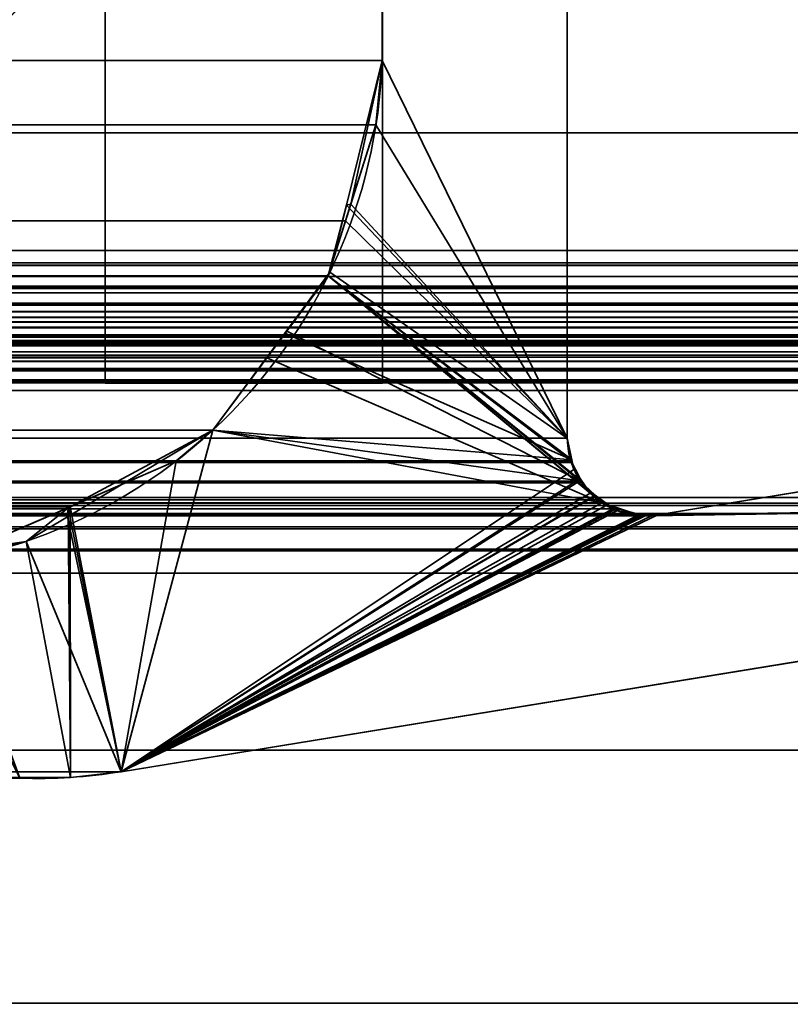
# Model space of a CAD drawing. Header units: millimetres. Extents: x -508 to 6708, y -110 to 248.
# Tile 395 of 656: x 301.04 to 305.21, y 1.64 to 6.97. Entities that reach past the tile are written whole.
import ezdxf

# ---------------------------------------------------------------- set-up
doc = ezdxf.new("R2010")
doc.units = ezdxf.units.MM
doc.layers.add('151', color=7, linetype='Continuous', true_color=0xffffff)

# ---------------------------------------------------------------- blocks, each defined once
blk = doc.blocks.new('UG_SURFACE_001')
at = {"layer": '151', "color": 252, "linetype": 'Continuous', "lineweight": 35}
for points in [[(507.5, -5.3, 2215.25), (507.5, 229.4, 2215.25), (-507.5, 229.4, 2215.25), (-507.5, -5.3, 2215.25)], [(-357.5, -5.3, 2065.2499), (-357.5, 229.4, 2065.2499), (357.5, 229.4, 2065.2499), (357.5, -5.3, 2065.2499)]]:
    blk.add_3dface(points, dxfattribs=at)
blk = doc.blocks.new('UG_SURFACE_205')
at = {"layer": '151', "color": 252, "linetype": 'Continuous', "lineweight": 35}
for points in [[(-314.5, -22.22, 2021.75), (314.5, -22.22, 2021.75), (314.5, 61.62, 2021.75), (-314.5, 61.62, 2021.75)], [(-313, -22.22, 2020.2501), (-313, 61.62, 2020.2501), (313, 61.62, 2020.2501), (313, -22.22, 2020.2501)]]:
    blk.add_3dface(points, dxfattribs=at)
blk = doc.blocks.new('UG_SURFACE_208')
at = {"layer": '151', "color": 7, "linetype": 'Continuous', "lineweight": 35}
for points in [[(-311.0615, 5.7187, 2018.3115), (-311.0615, 10.8663, 2018.3115), (311.0615, 10.8663, 2018.3115), (311.0615, 5.7187, 2018.3115)], [(-304, 10.8277, 2011.25), (-304, 4.7035, 2011.25), (304, 4.7035, 2011.25), (304, 10.8277, 2011.25)], [(302.9979, 6.7467, 2010.2479), (302.9979, 10.5427, 2010.2479), (304, 10.8277, 2011.25), (304, 4.7035, 2011.25)], [(312.0888, 6.3541, 2019.3388), (312.0888, 10.6334, 2019.3388), (-312.0888, 10.6334, 2019.3388), (-312.0888, 6.3541, 2019.3388)], [(302.9979, 10.5427, 2010.2479), (302.9979, 6.7467, 2010.2479), (-302.9979, 6.7467, 2010.2479), (-302.9979, 10.5427, 2010.2479)], [(-302.9649, 6.3975, 2010.215), (-302.9979, 6.7467, 2010.2479), (302.9979, 6.7467, 2010.2479)], [(-302.9649, 6.3975, 2010.215), (302.9979, 6.7467, 2010.2479), (302.9649, 6.3975, 2010.215)], [(304, 4.7035, 2011.25), (302.9649, 6.3975, 2010.215), (302.9979, 6.7467, 2010.2479)], [(302.9649, 6.3975, 2010.215), (302.8002, 5.8779, 2010.0503), (-302.8002, 5.8779, 2010.0503), (-302.9649, 6.3975, 2010.215)], [(302.8002, 5.8779, 2010.0503), (302.9649, 6.3975, 2010.215), (304, 4.7035, 2011.25)], [(313.4353, 5.5775, 2020.6852), (312.0888, 6.3541, 2019.3388), (-312.0888, 6.3541, 2019.3388), (-313.4353, 5.5775, 2020.6852)], [(-302.7059, 5.5802, 2009.9559), (-302.8002, 5.8779, 2010.0503), (302.8002, 5.8779, 2010.0503)], [(-302.7059, 5.5802, 2009.9559), (302.8002, 5.8779, 2010.0503), (302.7059, 5.5802, 2009.9559)], [(304, 4.7035, 2011.25), (304.0184, 4.5798, 2011.2684), (302.7059, 5.5802, 2009.9559), (302.8002, 5.8779, 2010.0503)], [(-311.0516, 5.6518, 2018.3015), (-311.0615, 5.7187, 2018.3115), (311.0615, 5.7187, 2018.3115)], [(311.0615, 5.7187, 2018.3115), (311.055, 5.6507, 2018.3051), (-311.0516, 5.6518, 2018.3015)], [(-311.0516, 5.6518, 2018.3015), (311.055, 5.6507, 2018.3051), (311.0538, 5.638, 2018.3039)], [(-311.0433, 5.596, 2018.2934), (-311.0516, 5.6518, 2018.3015), (311.0538, 5.638, 2018.3039)], [(-311.0109, 5.5274, 2018.261), (-311.0433, 5.596, 2018.2934), (311.0538, 5.638, 2018.3039)], [(311.0538, 5.638, 2018.3039), (311.013, 5.5252, 2018.2631), (-311.0109, 5.5274, 2018.261)], [(313.4353, 5.5775, 2020.6852), (-313.4353, 5.5775, 2020.6852), (-313.5041, 5.5125, 2020.7541), (313.5041, 5.5125, 2020.7541)], [(302.7059, 5.5802, 2009.9559), (302.3748, 5.1376, 2009.6247), (-302.3748, 5.1376, 2009.6247), (-302.7059, 5.5802, 2009.9559)], [(302.3748, 5.1376, 2009.6247), (302.7059, 5.5802, 2009.9559), (304.1873, 4.3527, 2011.4374)], [(302.7059, 5.5802, 2009.9559), (304.0707, 4.4695, 2011.3206), (304.0795, 4.4607, 2011.3294), (304.1705, 4.3696, 2011.4205)], [(302.7059, 5.5802, 2009.9559), (304.0184, 4.5798, 2011.2684), (304.0221, 4.5719, 2011.2722), (304.0707, 4.4695, 2011.3206)], [(304.1705, 4.3696, 2011.4205), (304.1873, 4.3527, 2011.4374), (302.7059, 5.5802, 2009.9559)], [(-313.5294, 5.4886, 2020.7794), (-313.5551, 5.4328, 2020.8051), (313.5551, 5.4328, 2020.8051)], [(313.5294, 5.4886, 2020.7794), (313.5041, 5.5125, 2020.7541), (-313.5041, 5.5125, 2020.7541), (-313.5294, 5.4886, 2020.7794)], [(-313.5294, 5.4886, 2020.7794), (313.5551, 5.4328, 2020.8051), (313.5294, 5.4886, 2020.7794)], [(-310.991, 5.4854, 2018.2409), (-311.0109, 5.5274, 2018.261), (311.013, 5.5252, 2018.2631)], [(-310.991, 5.4854, 2018.2409), (311.013, 5.5252, 2018.2631), (311.0099, 5.5167, 2018.26)], [(-310.9331, 5.4281, 2018.1832), (-310.991, 5.4854, 2018.2409), (311.0099, 5.5167, 2018.26)], [(311.0099, 5.5167, 2018.26), (310.9333, 5.4266, 2018.1832), (-310.9331, 5.4281, 2018.1832)], [(-313.5757, 5.388, 2020.8256), (-313.5822, 5.3309, 2020.8323), (313.5822, 5.3309, 2020.8323)], [(313.5757, 5.388, 2020.8256), (313.5602, 5.4216, 2020.8101), (-313.5602, 5.4216, 2020.8101), (-313.5757, 5.388, 2020.8256)], [(-313.5757, 5.388, 2020.8256), (313.5822, 5.3309, 2020.8323), (313.5757, 5.388, 2020.8256)], [(313.5551, 5.4328, 2020.8051), (-313.5551, 5.4328, 2020.8051), (-313.5602, 5.4216, 2020.8101), (313.5602, 5.4216, 2020.8101)], [(-310.8693, 5.365, 2018.1193), (-310.9331, 5.4281, 2018.1832), (310.9333, 5.4266, 2018.1832)], [(-310.8693, 5.365, 2018.1193), (310.9333, 5.4266, 2018.1832), (310.8988, 5.386, 2018.1489)], [(-310.8335, 5.3511, 2018.0836), (-310.8693, 5.365, 2018.1193), (310.8988, 5.386, 2018.1489)], [(310.8988, 5.386, 2018.1489), (310.8321, 5.3568, 2018.0821), (-310.8335, 5.3511, 2018.0836)], [(313.5858, 5.2992, 2020.8359), (-313.5822, 5.3309, 2020.8323), (-313.5858, 5.2992, 2020.8359)], [(313.5858, 5.2992, 2020.8359), (313.5822, 5.3309, 2020.8323), (-313.5822, 5.3309, 2020.8323)], [(-310.7079, 5.3024, 2017.9579), (-310.8335, 5.3511, 2018.0836), (310.8321, 5.3568, 2018.0821)], [(310.8321, 5.3568, 2018.0821), (310.7079, 5.3024, 2017.9579), (-310.7079, 5.3024, 2017.9579)], [(-313.5858, 5.2992, 2020.8359), (-313.5765, 5.2316, 2020.8266), (313.5765, 5.2316, 2020.8266), (313.5858, 5.2992, 2020.8359)], [(-304.4892, 4.2872, 2011.7393), (-310.7079, 5.3024, 2017.9579), (310.7079, 5.3024, 2017.9579), (304.4892, 4.2872, 2011.7393)], [(304.4892, 4.2872, 2011.7393), (310.7079, 5.3024, 2017.9579), (310.6892, 4.381, 2017.9391)], [(313.5765, 5.2316, 2020.8266), (-313.5765, 5.2316, 2020.8266), (-313.5723, 5.2218, 2020.8223)], [(-313.5723, 5.2218, 2020.8223), (313.5728, 5.2213, 2020.8228), (313.5765, 5.2316, 2020.8266)], [(313.5539, 5.1695, 2020.8039), (-313.5723, 5.2218, 2020.8223), (-313.5377, 5.1404, 2020.7877)], [(313.5539, 5.1695, 2020.8039), (313.5728, 5.2213, 2020.8228), (-313.5723, 5.2218, 2020.8223)], [(312.5291, 5.2483, 2019.7792), (313.1932, 5.0016, 2020.4432), (-313.1932, 5.0016, 2020.4432), (-312.5291, 5.2483, 2019.7792)], [(312.5291, 5.2483, 2019.7792), (-312.5291, 5.2483, 2019.7792), (-312.4664, 5.2642, 2019.7165)], [(312.5291, 5.2483, 2019.7792), (-312.4664, 5.2642, 2019.7165), (-312.4352, 5.2596, 2019.6853)], [(312.3686, 5.2615, 2019.6187), (-312.4352, 5.2596, 2019.6853), (-312.3428, 5.2462, 2019.5928)], [(312.3686, 5.2615, 2019.6187), (312.4342, 5.2561, 2019.6843), (-312.4352, 5.2596, 2019.6853)], [(-312.4352, 5.2596, 2019.6853), (312.4342, 5.2561, 2019.6843), (312.5291, 5.2483, 2019.7792)], [(-312.3428, 5.2462, 2019.5928), (312.3434, 5.2499, 2019.5932), (312.3686, 5.2615, 2019.6187)], [(312.3434, 5.2499, 2019.5932), (-312.3428, 5.2462, 2019.5928), (-312.3025, 5.2403, 2019.5525)], [(-312.3025, 5.2403, 2019.5525), (312.2604, 5.2119, 2019.5103), (312.3434, 5.2499, 2019.5932)], [(-312.3025, 5.2403, 2019.5525), (-312.262, 5.2093, 2019.5119), (312.2604, 5.2119, 2019.5103)], [(313.5539, 5.1695, 2020.8039), (-313.5377, 5.1404, 2020.7877), (-313.5346, 5.1372, 2020.7846)], [(-313.5346, 5.1372, 2020.7846), (313.5324, 5.1402, 2020.7825), (313.5539, 5.1695, 2020.8039)], [(312.2416, 5.2033, 2019.4917), (312.2604, 5.2119, 2019.5103), (-312.262, 5.2093, 2019.5119)], [(312.2416, 5.2033, 2019.4917), (-312.262, 5.2093, 2019.5119), (-312.1961, 5.1589, 2019.4461)], [(-312.1961, 5.1589, 2019.4461), (312.1962, 5.151, 2019.4461), (312.2416, 5.2033, 2019.4917)], [(313.4876, 5.0792, 2020.7376), (313.5324, 5.1402, 2020.7825), (-313.5346, 5.1372, 2020.7846)], [(-313.5346, 5.1372, 2020.7846), (-313.4668, 5.0667, 2020.7167), (313.4675, 5.0671, 2020.7176)], [(313.4675, 5.0671, 2020.7176), (313.4876, 5.0792, 2020.7376), (-313.5346, 5.1372, 2020.7846)], [(-312.1961, 5.1589, 2019.4461), (-312.1939, 5.1552, 2019.444), (312.1962, 5.151, 2019.4461)], [(312.1682, 5.1188, 2019.4182), (-312.1939, 5.1552, 2019.444), (-312.1465, 5.0731, 2019.3965)], [(312.1682, 5.1188, 2019.4182), (312.1962, 5.151, 2019.4461), (-312.1939, 5.1552, 2019.444)], [(-312.1465, 5.0731, 2019.3965), (312.1465, 5.0731, 2019.3965), (312.1682, 5.1188, 2019.4182)], [(302.0822, 4.7463, 2009.3322), (-302.0822, 4.7463, 2009.3322), (-302.3748, 5.1376, 2009.6247), (302.3748, 5.1376, 2009.6247)], [(304.1873, 4.3527, 2011.4374), (302.0822, 4.7463, 2009.3322), (302.3748, 5.1376, 2009.6247)], [(313.4675, 5.0671, 2020.7176), (-313.4668, 5.0667, 2020.7167), (-313.4479, 5.0471, 2020.6978)], [(313.4675, 5.0671, 2020.7176), (-313.4479, 5.0471, 2020.6978), (-313.385, 5.014, 2020.6349)], [(-313.385, 5.014, 2020.6349), (313.3841, 5.0169, 2020.6342), (313.4675, 5.0671, 2020.7176)], [(312.1321, 5.0177, 2019.3822), (-312.1465, 5.0731, 2019.3965), (-312.1321, 5.0177, 2019.3822)], [(312.1321, 5.0177, 2019.3822), (312.1465, 5.0731, 2019.3965), (-312.1465, 5.0731, 2019.3965)], [(313.3841, 5.0169, 2020.6342), (-313.385, 5.014, 2020.6349), (-313.3833, 5.0132, 2020.6335)], [(313.3696, 5.0082, 2020.6196), (313.3841, 5.0169, 2020.6342), (-313.3833, 5.0132, 2020.6335)], [(-313.3833, 5.0132, 2020.6335), (-313.2925, 5.0044, 2020.5426), (313.2929, 5.0053, 2020.5429)], [(313.2929, 5.0053, 2020.5429), (313.3696, 5.0082, 2020.6196), (-313.3833, 5.0132, 2020.6335)], [(-312.1321, 5.0177, 2019.3822), (312.1284, 4.9608, 2019.3784), (312.1321, 5.0177, 2019.3822)], [(-312.1321, 5.0177, 2019.3822), (-312.1284, 4.9608, 2019.3784), (312.1284, 4.9608, 2019.3784)], [(313.2929, 5.0053, 2020.5429), (-313.2925, 5.0044, 2020.5426), (-313.215, 4.9969, 2020.4649)], [(313.1932, 5.0016, 2020.4432), (313.2929, 5.0053, 2020.5429), (-313.215, 4.9969, 2020.4649)], [(-313.215, 4.9969, 2020.4649), (-313.1932, 5.0016, 2020.4432), (313.1932, 5.0016, 2020.4432)], [(312.175, 1.6459, 2019.4249), (312.1284, 4.9608, 2019.3784), (-312.1284, 4.9608, 2019.3784), (-312.175, 1.6459, 2019.4249)], [(-302.0822, 4.7463, 2009.3322), (302.0822, 4.7463, 2009.3322), (301.8839, 4.5793, 2009.1338)], [(-301.8839, 4.5793, 2009.1338), (-302.0822, 4.7463, 2009.3322), (301.8839, 4.5793, 2009.1338)], [(304.1873, 4.3527, 2011.4374), (301.5852, 2.8982, 2008.8351), (301.8839, 4.5793, 2009.1338), (302.0822, 4.7463, 2009.3322)], [(304.0184, 4.5798, 2011.2684), (-304, 4.7035, 2011.25), (-304.0144, 4.5936, 2011.2643)], [(304.0184, 4.5798, 2011.2684), (304, 4.7035, 2011.25), (-304, 4.7035, 2011.25)], [(-304.0144, 4.5936, 2011.2643), (-304.0236, 4.5731, 2011.2736), (304.0221, 4.5719, 2011.2722)], [(-304.0144, 4.5936, 2011.2643), (304.0221, 4.5719, 2011.2722), (304.0184, 4.5798, 2011.2684)], [(304.0707, 4.4695, 2011.3206), (-304.0236, 4.5731, 2011.2736), (-304.0688, 4.4724, 2011.3187)], [(304.0707, 4.4695, 2011.3206), (304.0221, 4.5719, 2011.2722), (-304.0236, 4.5731, 2011.2736)], [(301.8839, 4.5793, 2009.1338), (301.3108, 4.3319, 2008.5609), (-301.3108, 4.3319, 2008.5609), (-301.8839, 4.5793, 2009.1338)], [(301.3108, 4.3319, 2008.5609), (301.8839, 4.5793, 2009.1338), (301.5852, 2.8982, 2008.8351)], [(-304.0799, 4.4618, 2011.3299), (-304.1725, 4.3741, 2011.4224), (304.1705, 4.3696, 2011.4205)], [(-304.0688, 4.4724, 2011.3187), (-304.0799, 4.4618, 2011.3299), (304.0795, 4.4607, 2011.3294)], [(304.1705, 4.3696, 2011.4205), (304.0795, 4.4607, 2011.3294), (-304.0799, 4.4618, 2011.3299)], [(-304.0688, 4.4724, 2011.3187), (304.0795, 4.4607, 2011.3294), (304.0707, 4.4695, 2011.3206)], [(310.8243, 4.3515, 2018.0743), (-310.8243, 4.3515, 2018.0743), (-310.6892, 4.381, 2017.9391), (310.6892, 4.381, 2017.9391)], [(-310.6892, 4.381, 2017.9391), (-301.5852, 2.8982, 2008.8351), (301.5852, 2.8982, 2008.8351), (310.6892, 4.381, 2017.9391)], [(304.1873, 4.3527, 2011.4374), (-304.1725, 4.3741, 2011.4224), (-304.2099, 4.3386, 2011.4601)], [(304.1873, 4.3527, 2011.4374), (304.1705, 4.3696, 2011.4205), (-304.1725, 4.3741, 2011.4224)], [(310.6892, 4.381, 2017.9391), (301.5852, 2.8982, 2008.8351), (304.4552, 4.2832, 2011.7052), (304.4892, 4.2872, 2011.7393)], [(310.8867, 4.3379, 2018.1367), (-310.9405, 4.2946, 2018.1906), (-310.8867, 4.3379, 2018.1367)], [(310.8867, 4.3379, 2018.1367), (310.9405, 4.2946, 2018.1906), (-310.9405, 4.2946, 2018.1906)], [(-310.8867, 4.3379, 2018.1367), (-310.8243, 4.3515, 2018.0743), (310.8243, 4.3515, 2018.0743), (310.8867, 4.3379, 2018.1367)], [(304.3997, 4.2825, 2011.6496), (-304.2871, 4.3179, 2011.5371), (-304.4071, 4.2857, 2011.657)], [(-304.2099, 4.3386, 2011.4601), (-304.2871, 4.3179, 2011.5371), (304.2878, 4.3195, 2011.5378)], [(304.3997, 4.2825, 2011.6496), (304.2878, 4.3195, 2011.5378), (-304.2871, 4.3179, 2011.5371)], [(-304.2099, 4.3386, 2011.4601), (304.2878, 4.3195, 2011.5378), (304.1873, 4.3527, 2011.4374)], [(-301.3108, 4.3319, 2008.5609), (301.3108, 4.3319, 2008.5609), (300.6085, 4.0287, 2007.8585)], [(301.3118, 2.8675, 2008.5618), (301.0368, 2.8635, 2008.287), (300.6085, 4.0287, 2007.8585), (301.3108, 4.3319, 2008.5609)], [(301.3108, 4.3319, 2008.5609), (301.5852, 2.8982, 2008.8351), (301.3118, 2.8675, 2008.5618)], [(301.5852, 2.8982, 2008.8351), (304.1873, 4.3527, 2011.4374), (304.2878, 4.3195, 2011.5378)], [(304.2878, 4.3195, 2011.5378), (304.3997, 4.2825, 2011.6496), (301.5852, 2.8982, 2008.8351)], [(-311.0305, 4.2222, 2018.2805), (-310.9405, 4.2946, 2018.1906), (310.9405, 4.2946, 2018.1906), (311.0305, 4.2222, 2018.2805)], [(-304.4552, 4.2832, 2011.7052), (-304.4892, 4.2872, 2011.7393), (304.4892, 4.2872, 2011.7393)], [(-304.4552, 4.2832, 2011.7052), (304.4892, 4.2872, 2011.7393), (304.4552, 4.2832, 2011.7052)], [(304.4552, 4.2832, 2011.7052), (304.4212, 4.2819, 2011.6713), (-304.4212, 4.2819, 2011.6713), (-304.4552, 4.2832, 2011.7052)], [(304.4066, 4.2823, 2011.6565), (-304.4071, 4.2857, 2011.657), (-304.4212, 4.2819, 2011.6713)], [(-304.4212, 4.2819, 2011.6713), (304.4212, 4.2819, 2011.6713), (304.4066, 4.2823, 2011.6565)], [(-304.4071, 4.2857, 2011.657), (304.4066, 4.2823, 2011.6565), (304.3997, 4.2825, 2011.6496)], [(304.4212, 4.2819, 2011.6713), (304.4552, 4.2832, 2011.7052), (301.5852, 2.8982, 2008.8351)], [(301.5852, 2.8982, 2008.8351), (304.3997, 4.2825, 2011.6496), (304.4066, 4.2823, 2011.6565)], [(304.4066, 4.2823, 2011.6565), (304.4212, 4.2819, 2011.6713), (301.5852, 2.8982, 2008.8351)], [(311.0964, 4.1017, 2018.3465), (-311.0964, 4.1017, 2018.3465), (-311.0361, 4.2121, 2018.286), (311.0361, 4.2121, 2018.286)], [(311.0305, 4.2222, 2018.2805), (-311.0361, 4.2121, 2018.286), (-311.0305, 4.2222, 2018.2805)], [(311.0305, 4.2222, 2018.2805), (311.0361, 4.2121, 2018.286), (-311.0361, 4.2121, 2018.286)], [(311.1005, 4.0942, 2018.3506), (-311.1224, 3.9715, 2018.3723), (-311.1005, 4.0942, 2018.3506)], [(311.1005, 4.0942, 2018.3506), (311.1224, 3.9715, 2018.3723), (-311.1224, 3.9715, 2018.3723)], [(-311.1005, 4.0942, 2018.3506), (-311.0964, 4.1017, 2018.3465), (311.0964, 4.1017, 2018.3465), (311.1005, 4.0942, 2018.3506)], [(-311.2049, 1.0412, 2018.4548), (-311.1224, 3.9715, 2018.3723), (311.1224, 3.9715, 2018.3723), (311.2049, 1.0412, 2018.4548)], [(301.3118, 2.8675, 2008.5618), (-301.5852, 2.8982, 2008.8351), (-301.3118, 2.8675, 2008.5618)], [(301.3118, 2.8675, 2008.5618), (301.5852, 2.8982, 2008.8351), (-301.5852, 2.8982, 2008.8351)], [(-301.3118, 2.8675, 2008.5618), (-301.0368, 2.8635, 2008.287), (301.0368, 2.8635, 2008.287), (301.3118, 2.8675, 2008.5618)], [(312.1642, -0.2241, 2019.4142), (-312.175, 1.6459, 2019.4249), (-312.1673, -0.6973, 2019.4173)], [(312.1642, -0.2241, 2019.4142), (312.175, 1.6459, 2019.4249), (-312.175, 1.6459, 2019.4249)]]:
    blk.add_3dface(points, dxfattribs=at)
blk = doc.blocks.new('UG_SURFACE_209')
at = {"layer": '151', "color": 7, "linetype": 'Continuous', "lineweight": 35}
for points in [[(304, 10.8277, -7.75), (304, 4.7035, -7.75), (302.9979, 6.7467, -7.75), (302.9979, 10.5427, -7.75)], [(304, 4.7035, 2011.25), (304, 10.8277, 2011.25), (302.9979, 10.5427, 2010.2479), (302.9979, 6.7467, 2010.2479)], [(304, 10.8277, 2011.25), (304, 4.7035, 2011.25), (304, 4.7035, -7.75), (304, 10.8277, -7.75)], [(302.9979, 10.5427, -7.75), (302.9979, 6.7467, -7.75), (302.9979, 6.7467, 2010.2479), (302.9979, 10.5427, 2010.2479)], [(302.9979, 6.7467, -7.75), (302.8053, 5.9637, -7.75), (302.8291, 5.9688, 2010.0791)], [(302.8053, 5.9637, -7.75), (302.9979, 6.7467, -7.75), (304, 4.7035, -7.75)], [(302.8291, 5.9688, 2010.0791), (302.9649, 6.3975, 2010.215), (302.9979, 6.7467, -7.75)], [(302.9649, 6.3975, 2010.215), (302.9979, 6.7467, 2010.2479), (302.9979, 6.7467, -7.75)], [(302.9979, 6.7467, 2010.2479), (302.9649, 6.3975, 2010.215), (304, 4.7035, 2011.25)], [(304, 4.7035, 2011.25), (302.9649, 6.3975, 2010.215), (302.8291, 5.9688, 2010.0791)], [(302.7059, 5.5802, 2009.9559), (302.8291, 5.9688, 2010.0791), (302.8053, 5.9637, -7.75)], [(302.8291, 5.9688, 2010.0791), (302.7059, 5.5802, 2009.9559), (304.0144, 4.5936, 2011.2643), (304, 4.7035, 2011.25)], [(302.8053, 5.9637, -7.75), (302.716, 5.601, -7.75), (302.7059, 5.5802, 2009.9559)], [(304, 4.7035, -7.75), (302.716, 5.601, -7.75), (302.8053, 5.9637, -7.75)], [(302.716, 5.601, -7.75), (302.4713, 5.2711, -7.75), (302.4831, 5.2824, 2009.7332)], [(302.4713, 5.2711, -7.75), (302.716, 5.601, -7.75), (304, 4.7035, -7.75), (304.0248, 4.5859, -7.75)], [(302.4831, 5.2824, 2009.7332), (302.7059, 5.5802, 2009.9559), (302.716, 5.601, -7.75)], [(304.0688, 4.4724, 2011.3187), (302.7059, 5.5802, 2009.9559), (302.4831, 5.2824, 2009.7332)], [(302.7059, 5.5802, 2009.9559), (304.0688, 4.4724, 2011.3187), (304.0648, 4.4813, 2011.3149)], [(304.0648, 4.4813, 2011.3149), (304.0182, 4.5853, 2011.2681), (302.7059, 5.5802, 2009.9559)], [(304.0182, 4.5853, 2011.2681), (304.0144, 4.5936, 2011.2643), (302.7059, 5.5802, 2009.9559)], [(301.5852, 2.8982, 2008.8351), (310.6892, 4.381, 2017.9391), (310.7079, 5.3024, 2017.9579), (304.4892, 4.2872, 2011.7393)], [(302.0822, 4.7463, 2009.3322), (302.4831, 5.2824, 2009.7332), (302.4713, 5.2711, -7.75)], [(302.4831, 5.2824, 2009.7332), (302.0822, 4.7463, 2009.3322), (304.0688, 4.4724, 2011.3187)], [(304.4892, 4.2872, -7.75), (310.7079, 5.3024, -7.75), (310.6892, 4.381, -7.75)], [(304.4892, 4.2872, 2011.7393), (310.7079, 5.3024, 2017.9579), (310.7079, 5.3024, -7.75), (304.4892, 4.2872, -7.75)], [(302.4713, 5.2711, -7.75), (302.0822, 4.7463, -7.75), (302.0822, 4.7463, 2009.3322)], [(304.0248, 4.5859, -7.75), (302.0822, 4.7463, -7.75), (302.4713, 5.2711, -7.75)], [(302.0822, 4.7463, -7.75), (301.2951, 4.2773, -7.75), (301.2984, 4.3266, 2008.5485)], [(301.5852, 2.8982, -7.75), (301.2951, 4.2773, -7.75), (302.0822, 4.7463, -7.75)], [(301.2984, 4.3266, 2008.5485), (301.8839, 4.5793, 2009.1338), (302.0822, 4.7463, -7.75)], [(302.0822, 4.7463, -7.75), (304.0248, 4.5859, -7.75), (304.036, 4.5325, -7.75), (301.5852, 2.8982, -7.75)], [(302.0822, 4.7463, 2009.3322), (301.8839, 4.5793, 2009.1338), (301.5852, 2.8982, 2008.8351), (304.0688, 4.4724, 2011.3187)], [(301.8839, 4.5793, 2009.1338), (302.0822, 4.7463, 2009.3322), (302.0822, 4.7463, -7.75)], [(304.0248, 4.5859, -7.75), (304, 4.7035, -7.75), (304, 4.7035, 2011.25)], [(304, 4.7035, 2011.25), (304.0144, 4.5936, 2011.2643), (304.0248, 4.5859, -7.75)], [(304.0144, 4.5936, 2011.2643), (304.0182, 4.5853, 2011.2681), (304.0248, 4.5859, -7.75)], [(304.036, 4.5325, -7.75), (304.0248, 4.5859, -7.75), (304.0182, 4.5853, 2011.2681)], [(304.0692, 4.4841, -7.75), (304.036, 4.5325, -7.75), (304.0182, 4.5853, 2011.2681)], [(304.0182, 4.5853, 2011.2681), (304.0648, 4.4813, 2011.3149), (304.0692, 4.4841, -7.75)], [(301.5852, 2.8982, 2008.8351), (301.8839, 4.5793, 2009.1338), (301.2984, 4.3266, 2008.5485)], [(301.5852, 2.8982, -7.75), (304.036, 4.5325, -7.75), (304.0692, 4.4841, -7.75)], [(304.0692, 4.4841, -7.75), (304.1233, 4.4054, -7.75), (301.5852, 2.8982, -7.75)], [(304.1233, 4.4054, -7.75), (304.0692, 4.4841, -7.75), (304.0648, 4.4813, 2011.3149)], [(304.0648, 4.4813, 2011.3149), (304.0688, 4.4724, 2011.3187), (304.1233, 4.4054, -7.75)], [(304.1514, 4.3941, 2011.4014), (304.0688, 4.4724, 2011.3187), (301.5852, 2.8982, 2008.8351)], [(304.0688, 4.4724, 2011.3187), (304.1494, 4.3882, -7.75), (304.1233, 4.4054, -7.75)], [(304.0688, 4.4724, 2011.3187), (304.1514, 4.3941, 2011.4014), (304.1494, 4.3882, -7.75)], [(301.5852, 2.8982, -7.75), (304.1233, 4.4054, -7.75), (304.1494, 4.3882, -7.75)], [(301.5852, 2.8982, 2008.8351), (304.2099, 4.3386, 2011.4601), (304.1514, 4.3941, 2011.4014)], [(301.5852, 2.8982, -7.75), (304.1494, 4.3882, -7.75), (304.258, 4.317, -7.75)], [(310.6892, 4.381, -7.75), (301.5852, 2.8982, -7.75), (304.4212, 4.2819, -7.75), (304.4552, 4.2832, -7.75)], [(310.6892, 4.381, 2017.9391), (301.5852, 2.8982, 2008.8351), (301.5852, 2.8982, -7.75), (310.6892, 4.381, -7.75)], [(304.258, 4.317, -7.75), (304.1494, 4.3882, -7.75), (304.1514, 4.3941, 2011.4014)], [(304.1514, 4.3941, 2011.4014), (304.2099, 4.3386, 2011.4601), (304.258, 4.317, -7.75)], [(310.6892, 4.381, -7.75), (304.4552, 4.2832, -7.75), (304.4892, 4.2872, -7.75)], [(300.6085, 4.0287, 2007.8585), (301.2984, 4.3266, 2008.5485), (301.0712, 4.1439, -7.75)], [(301.2984, 4.3266, 2008.5485), (300.6085, 4.0287, 2007.8585), (301.0368, 2.8635, 2008.287), (301.3118, 2.8675, 2008.5618)], [(301.2984, 4.3266, 2008.5485), (301.2951, 4.2773, -7.75), (301.0712, 4.1439, -7.75)], [(301.3118, 2.8675, 2008.5618), (301.5852, 2.8982, 2008.8351), (301.2984, 4.3266, 2008.5485)], [(304.2582, 4.3257, 2011.5082), (304.2099, 4.3386, 2011.4601), (301.5852, 2.8982, 2008.8351)], [(301.5852, 2.8982, 2008.8351), (304.3902, 4.2902, 2011.6403), (304.2582, 4.3257, 2011.5082)], [(304.258, 4.317, -7.75), (304.2673, 4.3109, -7.75), (301.5852, 2.8982, -7.75)], [(304.2099, 4.3386, 2011.4601), (304.2582, 4.3257, 2011.5082), (304.258, 4.317, -7.75)], [(304.2673, 4.3109, -7.75), (304.258, 4.317, -7.75), (304.2582, 4.3257, 2011.5082)], [(304.3901, 4.2878, -7.75), (304.2673, 4.3109, -7.75), (304.2582, 4.3257, 2011.5082)], [(304.2582, 4.3257, 2011.5082), (304.3902, 4.2902, 2011.6403), (304.3901, 4.2878, -7.75)], [(301.5852, 2.8982, -7.75), (301.0712, 4.1439, -7.75), (301.2951, 4.2773, -7.75)], [(301.5852, 2.8982, -7.75), (304.2673, 4.3109, -7.75), (304.3901, 4.2878, -7.75)], [(301.5852, 2.8982, 2008.8351), (304.4212, 4.2819, 2011.6713), (304.3902, 4.2902, 2011.6403)], [(304.3901, 4.2878, -7.75), (304.4212, 4.2819, -7.75), (301.5852, 2.8982, -7.75)], [(304.4892, 4.2872, 2011.7393), (304.4552, 4.2832, 2011.7052), (301.5852, 2.8982, 2008.8351)], [(304.4552, 4.2832, 2011.7052), (304.4212, 4.2819, 2011.6713), (301.5852, 2.8982, 2008.8351)], [(304.4212, 4.2819, -7.75), (304.3901, 4.2878, -7.75), (304.3902, 4.2902, 2011.6403)], [(304.3902, 4.2902, 2011.6403), (304.4212, 4.2819, 2011.6713), (304.4212, 4.2819, -7.75)], [(304.4552, 4.2832, -7.75), (304.4212, 4.2819, -7.75), (304.4212, 4.2819, 2011.6713), (304.4552, 4.2832, 2011.7052)], [(304.4552, 4.2832, 2011.7052), (304.4892, 4.2872, 2011.7393), (304.4892, 4.2872, -7.75), (304.4552, 4.2832, -7.75)], [(301.0712, 4.1439, -7.75), (300.4503, 4.0543, -7.75), (300.4592, 4.0464, 2007.7093)], [(301.3118, 2.8675, -7.75), (301.0368, 2.8635, -7.75), (300.4503, 4.0543, -7.75), (301.0712, 4.1439, -7.75)], [(300.4592, 4.0464, 2007.7093), (300.6085, 4.0287, 2007.8585), (301.0712, 4.1439, -7.75)], [(301.0712, 4.1439, -7.75), (301.5852, 2.8982, -7.75), (301.3118, 2.8675, -7.75)], [(301.3118, 2.8675, -7.75), (301.5852, 2.8982, -7.75), (301.5852, 2.8982, 2008.8351), (301.3118, 2.8675, 2008.5618)], [(301.3118, 2.8675, 2008.5618), (301.0368, 2.8635, 2008.287), (301.0368, 2.8635, -7.75), (301.3118, 2.8675, -7.75)]]:
    blk.add_3dface(points, dxfattribs=at)
blk = doc.blocks.new('UG_SURFACE_211')
at = {"layer": '151', "color": 252, "linetype": 'Continuous', "lineweight": 35}
for points in [[(260.7, 12.42, 2010.2501), (260.7, 12, 2010.2501), (298, 4, 2010.2501), (302.5, 8.5, 2010.2501)], [(244.3, 12, 2008.75), (302.5, 8.5, 2008.75), (298, 4, 2008.75)], [(298, 4, 2010.2501), (298, 4, 2008.75), (302.5, 8.5, 2008.75), (302.5, 8.5, 2010.2501)]]:
    blk.add_3dface(points, dxfattribs=at)
blk = doc.blocks.new('UG_SURFACE_212')
at = {"layer": '151', "color": 252, "linetype": 'Continuous', "lineweight": 35}
for points in [[(301.5, 13.42, 2006.2499), (301.5, 5, 2006.2499), (303, 5, 2006.2499), (303, 13.42, 2006.2499)], [(303, 13.42, -5.75), (303, 5, -5.75), (301.5, 5, -5.75), (301.5, 13.42, -5.75)], [(301.5, 13, 60.05), (301.5, 13.42, 60.05), (301.5, 13.42, -5.75), (301.5, 5, -5.75)], [(301.5, 13, 1610.05), (301.5, 13.42, 1316.45), (301.5, 5, 2006.2499)], [(301.5, 13.42, 1316.45), (301.5, 13, 1316.45), (301.5, 5, 2006.2499)], [(301.5, 13, 1920.05), (301.5, 13.42, 1626.4499), (301.5, 5, 2006.2499)], [(301.5, 13.42, 1626.4499), (301.5, 13, 1626.4499), (301.5, 5, 2006.2499)], [(301.5, 5, 2006.2499), (301.5, 13.42, 2006.2499), (301.5, 13.42, 1936.45), (301.5, 13, 1936.45)], [(303, 13, 1936.45), (303, 13.42, 1936.45), (303, 13.42, 2006.2499), (303, 5, 2006.2499)], [(303, 13, 386.45), (303, 13.42, 680.05), (303, 5, -5.75)], [(303, 13.42, 680.05), (303, 13, 680.05), (303, 5, -5.75)], [(303, 13, 76.45), (303, 13.42, 370.05), (303, 5, -5.75)], [(303, 13.42, 370.05), (303, 13, 370.05), (303, 5, -5.75)], [(303, 5, -5.75), (303, 13.42, -5.75), (303, 13.42, 60.05), (303, 13, 60.05)], [(301.5, 5, -5.75), (301.5, 13, 76.45), (301.5, 13, 73.95)], [(301.5, 13, 73.95), (301.5, 13, 62.55), (301.5, 5, -5.75)], [(301.5, 5, -5.75), (301.5, 13, 372.55), (301.5, 13, 370.05)], [(301.5, 5, -5.75), (301.5, 13, 383.95), (301.5, 13, 372.55)], [(301.5, 13, 370.05), (301.5, 13, 76.45), (301.5, 5, -5.75)], [(301.5, 13, 62.55), (301.5, 13, 60.05), (301.5, 5, -5.75)], [(301.5, 5, -5.75), (301.5, 13, 386.45), (301.5, 13, 383.95)], [(301.5, 5, -5.75), (301.5, 13, 682.55), (301.5, 13, 680.05)], [(301.5, 5, -5.75), (301.5, 13, 992.55), (301.5, 13, 990.05)], [(301.5, 5, -5.75), (301.5, 13, 693.95), (301.5, 13, 682.55)], [(301.5, 13, 680.05), (301.5, 13, 386.45), (301.5, 5, -5.75)], [(301.5, 5, -5.75), (301.5, 13, 1003.95), (301.5, 13, 992.55)], [(301.5, 13, 990.05), (301.5, 13, 696.45), (301.5, 5, -5.75)], [(301.5, 5, -5.75), (301.5, 13, 696.45), (301.5, 13, 693.95)], [(301.5, 5, -5.75), (301.5, 13, 1006.4501), (301.5, 13, 1003.95)], [(301.5, 5, -5.75), (301.5, 13, 1300.05), (301.5, 13, 1006.4501)], [(301.5, 5, -5.75), (301.5, 13, 1302.55), (301.5, 13, 1300.05)], [(301.5, 5, -5.75), (301.5, 13, 1313.9499), (301.5, 13, 1302.55)], [(301.5, 5, 2006.2499), (301.5, 13, 1623.95), (301.5, 13, 1612.55)], [(301.5, 5, 2006.2499), (301.5, 13, 1626.4499), (301.5, 13, 1623.95)], [(301.5, 13, 1612.55), (301.5, 13, 1610.05), (301.5, 5, 2006.2499)], [(301.5, 5, -5.75), (301.5, 5, 2006.2499), (301.5, 13, 1316.45), (301.5, 13, 1313.9499)], [(301.5, 5, 2006.2499), (301.5, 13, 1922.55), (301.5, 13, 1920.05)], [(301.5, 5, 2006.2499), (301.5, 13, 1936.45), (301.5, 13, 1933.9499)], [(301.5, 13, 1933.9499), (301.5, 13, 1922.55), (301.5, 5, 2006.2499)], [(303, 5, 2006.2499), (303, 13, 693.95), (303, 13, 696.45)], [(303, 5, 2006.2499), (303, 13, 1920.05), (303, 13, 1922.55)], [(303, 5, 2006.2499), (303, 13, 682.55), (303, 13, 693.95)], [(303, 13, 696.45), (303, 13, 990.05), (303, 5, 2006.2499)], [(303, 13, 1922.55), (303, 13, 1933.9499), (303, 5, 2006.2499)], [(303, 13, 1933.9499), (303, 13, 1936.45), (303, 5, 2006.2499)], [(303, 5, 2006.2499), (303, 13, 1623.95), (303, 13, 1626.4499)], [(303, 5, 2006.2499), (303, 13, 1313.9499), (303, 13, 1316.45)], [(303, 13, 990.05), (303, 13, 992.55), (303, 5, 2006.2499)], [(303, 5, 2006.2499), (303, 13, 1612.55), (303, 13, 1623.95)], [(303, 13, 1626.4499), (303, 13, 1920.05), (303, 5, 2006.2499)], [(303, 5, 2006.2499), (303, 13, 1302.55), (303, 13, 1313.9499)], [(303, 13, 1316.45), (303, 13, 1610.05), (303, 5, 2006.2499)], [(303, 5, -5.75), (303, 13, 372.55), (303, 13, 383.95)], [(303, 5, 2006.2499), (303, 13, 1610.05), (303, 13, 1612.55)], [(303, 5, 2006.2499), (303, 13, 1300.05), (303, 13, 1302.55)], [(303, 5, -5.75), (303, 13, 370.05), (303, 13, 372.55)], [(303, 13, 383.95), (303, 13, 386.45), (303, 5, -5.75)], [(303, 5, 2006.2499), (303, 13, 1006.4501), (303, 13, 1300.05)], [(303, 5, 2006.2499), (303, 13, 1003.95), (303, 13, 1006.4501)], [(303, 5, 2006.2499), (303, 5, -5.75), (303, 13, 680.05), (303, 13, 682.55)], [(303, 5, 2006.2499), (303, 13, 992.55), (303, 13, 1003.95)], [(303, 5, -5.75), (303, 13, 73.95), (303, 13, 76.45)], [(303, 5, -5.75), (303, 13, 60.05), (303, 13, 62.55)], [(303, 13, 62.55), (303, 13, 73.95), (303, 5, -5.75)], [(303, 5, -5.75), (303, 5, 2006.2499), (301.5, 5, 2006.2499), (301.5, 5, -5.75)]]:
    blk.add_3dface(points, dxfattribs=at)
blk = doc.blocks.new('UG_SURFACE_214')
at = {"layer": '151', "color": 252, "linetype": 'Continuous', "lineweight": 35}
for points in [[(-296, 3.0145, -6.75), (-312, 3.0145, -6.75), (-312, -16.9528, -6.75), (312, -16.9528, -6.75)], [(296, 3.0145, -7.75), (312, 3.0145, -7.75), (312, -16.9528, -7.75), (-312, -16.9528, -7.75)], [(296, 3.0145, -6.75), (-296, 3.0145, -6.75), (312, -16.9528, -6.75)], [(296, 3.0145, -7.75), (296, 3.0145, -6.75), (312, 3.0145, -6.75), (312, 3.0145, -7.75)], [(312, -16.9528, -6.75), (312, 3.0145, -6.75), (296, 3.0145, -6.75)]]:
    blk.add_3dface(points, dxfattribs=at)

msp = doc.modelspace()

# ---------------------------------------------------------------- linework, layer by layer
at = {"layer": '151', "color": 253, "linetype": 'Continuous', "lineweight": -3}
for p, q in [((301.5, 5, -5.75), (301.5, 13.42, -5.75)), ((301.5, 5, 2006.25), (301.5, 13.42, 2006.25)), ((303, 5, 2006.25), (303, 13.42, 2006.25)), ((303, 5, -5.75), (303, 13.42, -5.75)), ((304, 4.7035, 2011.25), (304, 10.8277, 2011.25)), ((304, 4.7035, 2011.25), (304, 10.8277, 2011.25)), ((304, 10.8277, -7.75), (304, 4.7035, -7.75)), ((302.9979, 6.7467, 2010.2479), (302.9979, 10.5427, 2010.2479)), ((302.9979, 10.5427, 2010.2479), (302.9979, 6.7467, 2010.2479)), ((302.9979, 10.5427, -7.75), (302.9979, 6.7467, -7.75)), ((302.9979, 6.7467, 2010.2479), (-302.9979, 6.7467, 2010.2479)), ((302.9979, 6.7467, -7.75), (302.9979, 6.7467, 2010.2479)), ((312.0888, 6.3541, 2019.3388), (-312.0888, 6.3541, 2019.3388)), ((-311.0615, 5.7187, 2018.3115), (311.0615, 5.7187, 2018.3115)), ((313.4353, 5.5775, 2020.6853), (-313.4353, 5.5775, 2020.6853)), ((-310.7079, 5.3024, 2017.9579), (310.7079, 5.3024, 2017.9579)), ((310.7079, 5.3024, 2017.9579), (304.4892, 4.2872, 2011.7392)), ((310.7079, 5.3024, 2017.9579), (304.4892, 4.2872, 2011.7392)), ((304.4892, 4.2872, -7.75), (310.7079, 5.3024, -7.75)), ((313.5766, 5.2316, 2020.8266), (-313.5766, 5.2316, 2020.8266)), ((312.5291, 5.2483, 2019.7791), (-312.5291, 5.2483, 2019.7791)), ((312.1465, 5.0731, 2019.3965), (-312.1465, 5.0731, 2019.3965)), ((313.1932, 5.0016, 2020.4432), (-313.1932, 5.0016, 2020.4432)), ((-312.1284, 4.9608, 2019.3784), (312.1284, 4.9608, 2019.3784)), ((303, 5, -5.75), (301.5, 5, -5.75)), ((301.5, 5, -5.75), (301.5, 5, 2006.25)), ((303, 5, 2006.25), (301.5, 5, 2006.25)), ((303, 5, -5.75), (303, 5, 2006.25)), ((302.0821, 4.7463, 2009.3321), (-302.0821, 4.7463, 2009.3321)), ((302.0821, 4.7463, -7.75), (302.0821, 4.7463, 2009.3321)), ((-304, 4.7035, 2011.25), (304, 4.7035, 2011.25)), ((304, 4.7035, 2011.25), (304, 4.7035, -7.75)), ((-310.6891, 4.381, 2017.9391), (310.6891, 4.381, 2017.9391)), ((301.5852, 2.8982, 2008.8352), (310.6891, 4.381, 2017.9391)), ((310.6891, 4.381, -7.75), (301.5852, 2.8982, -7.75)), ((301.5852, 2.8982, 2008.8352), (310.6891, 4.381, 2017.9391)), ((-304.4892, 4.2872, 2011.7392), (304.4892, 4.2872, 2011.7392)), ((-304.4212, 4.2819, 2011.6712), (304.4212, 4.2819, 2011.6712)), ((304.4212, 4.2819, 2011.6712), (304.4212, 4.2819, -7.75)), ((304.4892, 4.2872, 2011.7392), (304.4892, 4.2872, -7.75)), ((-311.1224, 3.9715, 2018.3724), (311.1224, 3.9715, 2018.3724)), ((298.3342, 3.1071, 2005.5842), (301.0368, 2.8635, 2008.2868)), ((301.0368, 2.8635, -7.75), (298.3342, 3.1071, -7.75)), ((296, 3.0145, -7.75), (312, 3.0145, -7.75)), ((296, 3.0145, -6.75), (312, 3.0145, -6.75)), ((-301.5852, 2.8982, 2008.8352), (301.5852, 2.8982, 2008.8352)), ((301.5852, 2.8982, 2008.8352), (301.5852, 2.8982, -7.75)), ((-301.0368, 2.8635, 2008.2868), (301.0368, 2.8635, 2008.2868)), ((301.0368, 2.8635, 2008.2868), (301.0368, 2.8635, -7.75)), ((312.175, 1.6459, 2019.425), (-312.175, 1.6459, 2019.425))]:
    msp.add_line(p, q, dxfattribs=at)
for points in [[(302.0821, 4.7463, 2009.3321), (302.6432, 5.2631, 2009.8932), (302.9731, 5.9842, 2010.2231), (302.9979, 6.7467, 2010.2479)], [(302.9979, 6.7467, -7.75), (302.9731, 5.9842, -7.75), (302.6432, 5.2631, -7.75), (302.0821, 4.7463, -7.75)], [(302.0821, 4.7463, 2009.3321), (302.6432, 5.2631, 2009.8932), (302.9731, 5.9842, 2010.2231), (302.9979, 6.7467, 2010.2479)], [(302.0821, 4.7463, -7.75), (300.926, 3.6801, -7.75), (299.1246, 3.7534, -7.75), (298.0592, 4.9099, -7.75)], [(298.0592, 4.9099, 2005.3092), (299.1246, 3.7534, 2006.3746), (300.926, 3.6801, 2008.176), (302.0821, 4.7463, 2009.3321)], [(298.0592, 4.9099, 2005.3092), (299.1246, 3.7534, 2006.3746), (300.926, 3.6801, 2008.176), (302.0821, 4.7463, 2009.3321)], [(304, 4.7035, 2011.25), (304, 4.4706, 2011.25), (304.1883, 4.2819, 2011.4383), (304.4212, 4.2819, 2011.6712)], [(304.4212, 4.2819, 2011.6712), (304.1883, 4.2819, 2011.4383), (304, 4.4706, 2011.25), (304, 4.7035, 2011.25)], [(304, 4.7035, -7.75), (304, 4.4706, -7.75), (304.1883, 4.2819, -7.75), (304.4212, 4.2819, -7.75)], [(304.4892, 4.2872, 2011.7392), (304.4665, 4.2837, 2011.7165), (304.4439, 4.2819, 2011.6939), (304.4212, 4.2819, 2011.6712)], [(304.4212, 4.2819, -7.75), (304.4439, 4.2819, -7.75), (304.4665, 4.2837, -7.75), (304.4892, 4.2872, -7.75)], [(304.4212, 4.2819, 2011.6712), (304.4439, 4.2819, 2011.6939), (304.4665, 4.2837, 2011.7165), (304.4892, 4.2872, 2011.7392)], [(301.5852, 2.8982, -7.75), (301.4039, 2.8688, -7.75), (301.2202, 2.8571, -7.75), (301.0368, 2.8635, -7.75)], [(301.0368, 2.8635, 2008.2868), (301.2202, 2.8571, 2008.4702), (301.4039, 2.8688, 2008.6539), (301.5852, 2.8982, 2008.8352)], [(301.5852, 2.8982, 2008.8352), (301.4039, 2.8688, 2008.6539), (301.2202, 2.8571, 2008.4702), (301.0368, 2.8635, 2008.2868)]]:
    msp.add_open_spline(points, degree=3, dxfattribs=at)

# ---------------------------------------------------------------- block references
for name in ['UG_SURFACE_001', 'UG_SURFACE_214', 'UG_SURFACE_205', 'UG_SURFACE_212', 'UG_SURFACE_211', 'UG_SURFACE_208', 'UG_SURFACE_209']:
    msp.add_blockref(name, (0, 0), dxfattribs=at)

doc.saveas('drawing.dxf')
